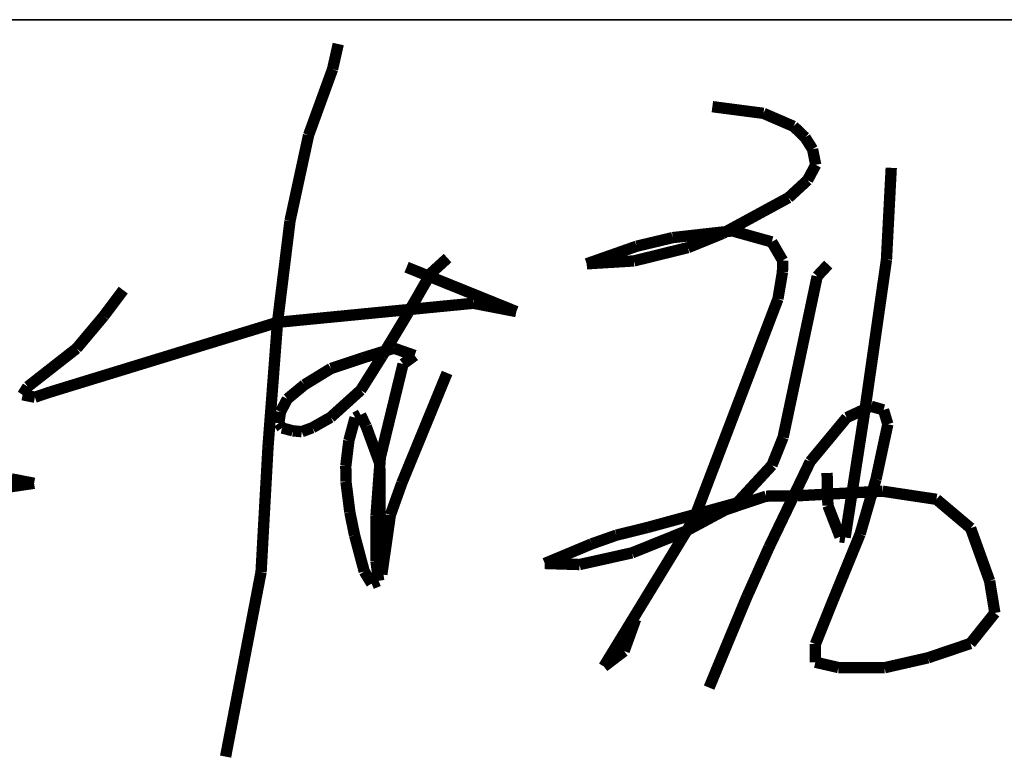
# Model space of a CAD drawing. Extents: x 797781 to 1255204, y 21234 to 1024248.
# Tile 569 of 656: x 1005195 to 1005976, y 556751 to 557340. Entities that reach past the tile are written whole.
import ezdxf

# ---------------------------------------------------------------- set-up
doc = ezdxf.new("R2010")
doc.units = 0
doc.header["$LTSCALE"] = 1000
doc.header["$MEASUREMENT"] = 0
doc.layers.add('230303生产综合楼-平面图_t8$0$图框', color=4, linetype='Continuous', lineweight=35)
doc.layers.add('A-PUB_TITLE SIGNATURE', color=7, linetype='Continuous')

# ---------------------------------------------------------------- blocks, each defined once
blk = doc.blocks.new('A$C7B124B11')
at = {"layer": 'A-PUB_TITLE SIGNATURE', "const_width": 10}
for points in [[(407.4, 294.72), (402.37, 272.54)], [(402.37, 272.54), (381.22, 214.42)], [(737.37, 239.5), (782.45, 233.63)], [(782.45, 233.63), (808.99, 222.15)], [(808.99, 222.15), (819.16, 212.43)], [(381.22, 214.42), (364.85, 138.89)], [(819.16, 212.43), (825.75, 201.98)], [(825.75, 201.98), (828.54, 188.24)], [(828.54, 188.24), (821.33, 174.72)], [(890.93, 104.72), (895.14, 185.6)], [(821.33, 174.72), (804.54, 159.28)], [(804.54, 159.28), (746.41, 127.72)], [(364.85, 138.89), (353.82, 49.42)], [(702.34, 124.08), (755.07, 129.99)], [(746.41, 127.72), (715.83, 115.27)], [(755.07, 129.99), (789.79, 120.31)], [(670.54, 116.5), (702.34, 124.08)], [(789.79, 120.31), (799.34, 103.93)], [(626.53, 101.01), (670.54, 116.5)], [(715.83, 115.27), (668.17, 103.53)], [(503.8, 106.06), (489.01, 92.58)], [(668.17, 103.53), (626.53, 101.01)], [(799.34, 103.93), (799.22, 93.93)], [(839.59, 100.38), (829.82, 89.96)], [(872.39, -24.72), (890.93, 104.72)], [(564.48, 58.9), (467.65, 98.04)], [(489.01, 92.58), (468.99, 57.7)], [(799.22, 93.93), (795.23, 70.08)], [(829.82, 89.96), (799.77, -51.93)], [(217.74, 77.85), (200.6, 54.96)], [(353.82, 49.42), (526.61, 66.24)], [(526.61, 66.24), (564.48, 58.9)], [(795.23, 70.08), (721.25, -123.71)], [(468.99, 57.7), (446.11, 19.68)], [(153.36, -11.98), (353.82, 49.42)], [(200.6, 54.96), (176.59, 26.39)], [(353.82, 49.42), (345.45, -60.15)], [(176.59, 26.39), (133.54, -7.28)], [(429.22, 18.15), (456.49, 26.63)], [(456.49, 26.63), (474.77, 20.21)], [(400.98, 8.73), (429.22, 18.15)], [(446.11, 19.68), (427.19, -10.4)], [(464.55, 12.7), (444.53, -69.55)], [(474.77, 20.21), (464.55, 12.7)], [(377.54, -5.62), (400.98, 8.73)], [(463.41, -92.32), (503.37, 4.83)], [(133.54, -7.28), (128.98, -14.45)], [(139.81, -16.55), (153.36, -11.98)], [(362.48, -18.07), (377.54, -5.62)], [(427.19, -10.4), (400.67, -34.32)], [(128.98, -14.45), (139.81, -16.55)], [(356.42, -29.54), (362.48, -18.07)], [(354.97, -39.51), (356.42, -29.54)], [(854.45, -140.19), (872.39, -24.72)], [(877.36, -24.56), (855.88, -34.51)], [(888.33, -27.77), (877.36, -24.56)], [(892.13, -40.38), (888.33, -27.77)], [(357.9, -43.68), (354.97, -39.51)], [(400.67, -34.32), (384.56, -43.45)], [(416.74, -54.86), (422.27, -34.59)], [(422.27, -34.59), (427.07, -32.08)], [(427.07, -32.08), (432, -42.22)], [(855.88, -34.51), (823.65, -73.35)], [(367.33, -46.21), (357.9, -43.68)], [(375.2, -46.93), (367.33, -46.21)], [(384.56, -43.45), (375.2, -46.93)], [(432, -42.22), (444.04, -74.99)], [(881.71, -88.82), (892.13, -40.38)], [(414.05, -77.19), (416.74, -54.86)], [(799.77, -51.93), (789.92, -76.51)], [(345.45, -60.15), (339.32, -170.6)], [(444.53, -69.55), (440.73, -120.76)], [(823.65, -73.35), (787.32, -148.83)], [(414.21, -91.1), (414.05, -77.19)], [(444.04, -74.99), (444.36, -125.38)], [(789.92, -76.51), (759.18, -109.74)], [(139.1, -92.44), (119.08, -88.56)], [(417.59, -117.91), (414.21, -91.1)], [(838.56, -83.31), (839.29, -112.08)], [(867.72, -137.11), (881.71, -88.82)], [(93.24, -99.19), (139.1, -92.44)], [(453.34, -120.52), (463.41, -92.32)], [(812.54, -103.44), (887.44, -99.4)], [(887.44, -99.4), (935.03, -106.56)], [(749, -115.75), (784.75, -103.81)], [(784.75, -103.81), (812.54, -103.44)], [(935.03, -106.56), (965.16, -131.98)], [(713.28, -134.92), (749, -115.75)], [(759.18, -109.74), (724.06, -119.43)], [(839.29, -112.08), (849.98, -139.61)], [(421.8, -138.31), (417.59, -117.91)], [(440.73, -120.76), (440.66, -161.15)], [(444.36, -125.38), (445.81, -172.76)], [(445.81, -172.76), (453.34, -120.52)], [(721.25, -123.71), (641.69, -253.92)], [(724.06, -119.43), (679.79, -131.49)], [(679.79, -131.49), (652.71, -138.16)], [(666.51, -153.75), (713.28, -134.92)], [(965.16, -131.98), (981.92, -178.51)], [(430.33, -170.17), (421.8, -138.31)], [(652.71, -138.16), (630.91, -145.85)], [(842.28, -199.22), (867.72, -137.11)], [(849.98, -139.61), (854.45, -140.19)], [(630.91, -145.85), (589.59, -163.1)], [(787.32, -148.83), (767.74, -192.61)], [(440.66, -161.15), (443.04, -178.35)], [(620.25, -164.06), (666.51, -153.75)], [(589.59, -163.1), (620.25, -164.06)], [(339.32, -170.6), (308.03, -333.34)], [(436.85, -180.82), (430.33, -170.17)], [(443.04, -178.35), (436.85, -180.82)], [(981.92, -178.51), (986.54, -206.69)], [(767.74, -192.61), (753.38, -226.98)], [(828.26, -234.22), (842.28, -199.22)], [(659.55, -240.34), (669.72, -212.23)], [(986.54, -206.69), (965, -233.61)], [(753.38, -226.98), (734.51, -272.51)], [(828.21, -250.14), (828.26, -234.22)], [(965, -233.61), (927.61, -246.25)], [(641.69, -253.92), (659.55, -240.34)], [(927.61, -246.25), (889.25, -254.99)], [(848.56, -254.85), (828.21, -250.14)], [(889.25, -254.99), (848.56, -254.85)]]:
    blk.add_lwpolyline(points, dxfattribs=at)
blk = doc.blocks.new('230303生产综合楼-平面图_t8$0$图签')
at = {"layer": '230303生产综合楼-平面图_t8$0$图框', "color": 4}
blk.add_line((-4000, 10700), (0, 10700), dxfattribs=at)
at = {"layer": 'A-PUB_TITLE SIGNATURE', "xscale": 0.9, "yscale": 0.9, "zscale": 0.9}
blk.add_blockref('A$C7B124B11', (-1630.81, 10415.46, 3949.16), dxfattribs=at)

msp = doc.modelspace()

# ---------------------------------------------------------------- block references
msp.add_blockref('230303生产综合楼-平面图_t8$0$图签', (1006711.66, 546640.17))

doc.saveas('drawing.dxf')
